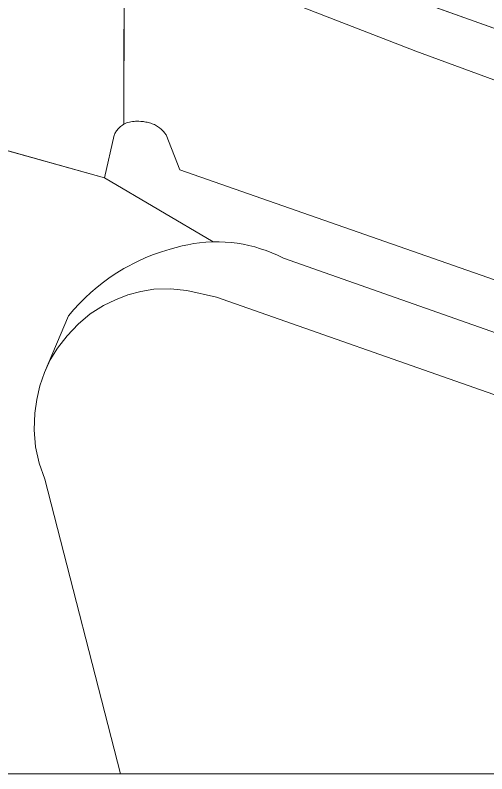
# Model space of a CAD drawing. Extents: x 528790 to 529292, y 179350 to 179856.
# Drawn here: x 529073.07 to 529100.89, y 179356.02 to 179400.83 of the extents above; entities that cross this region are included whole.
import ezdxf

# ---------------------------------------------------------------- set-up
doc = ezdxf.new("R2010")
doc.units = 0
doc.header["$LTSCALE"] = 0.6
for name, color, linetype, lineweight in [('1', 7, 'Continuous', 13), ('2', 7, 'Continuous', 13), ('7', 7, 'Continuous', 13)]:
    doc.layers.add(name, color=color, linetype=linetype, lineweight=lineweight)

msp = doc.modelspace()

# ---------------------------------------------------------------- linework, layer by layer
at = {"layer": '1'}
for points in [[(529080, 179405.2), (529096.7, 179398.7), (529108.8, 179394.254), (529111.481, 179393.269), (529118.2, 179390.8), (529121.95, 179389.75), (529122.2, 179389.9), (529122.5, 179390.2), (529148.05, 179459.25)], [(529126.2, 179406.7), (529120.8, 179391.85), (529112.5, 179394.95), (529112.9, 179395.95), (529112.105, 179396.231), (529110.606, 179396.76), (529104.55, 179398.9), (529081.7, 179407.1)], [(529071.23, 179393.21), (529078.34, 179391.23), (529078.9, 179393.74), (529078.92, 179393.79), (529078.95, 179393.85), (529078.98, 179393.9), (529079.01, 179393.95), (529079.05, 179394), (529079.08, 179394.05), (529079.12, 179394.09), (529079.16, 179394.14), (529079.2, 179394.18), (529079.25, 179394.22), (529079.29, 179394.26), (529079.34, 179394.3), (529079.39, 179394.34), (529079.47, 179394.39), (529079.5, 179405.65)], [(529079.5, 179405.65), (529079.47, 179394.39), (529079.55, 179394.43), (529079.63, 179394.47), (529079.72, 179394.5), (529079.81, 179394.52), (529079.9, 179394.54), (529079.99, 179394.55), (529080.08, 179394.56), (529080.17, 179394.57), (529080.27, 179394.57), (529080.36, 179394.57), (529080.48, 179394.56), (529080.55, 179394.55), (529080.63, 179394.55), (529080.7, 179394.53), (529080.78, 179394.52), (529080.85, 179394.51), (529080.92, 179394.49), (529081, 179394.47), (529081.07, 179394.45), (529081.14, 179394.42), (529081.21, 179394.4), (529081.28, 179394.37), (529081.34, 179394.33), (529081.41, 179394.3), (529081.47, 179394.26), (529081.53, 179394.22), (529081.59, 179394.17), (529081.68, 179394.1), (529081.73, 179394.05), (529081.79, 179393.99), (529081.84, 179393.94), (529081.88, 179393.88), (529081.97, 179393.76), (529082.78, 179391.7), (529118.73, 179379.12)], [(529108.8, 179394.254), (529096.7, 179398.7), (529080, 179405.2)], [(529118.73, 179379.12), (529082.78, 179391.7), (529081.97, 179393.76), (529081.88, 179393.88), (529081.84, 179393.94), (529081.79, 179393.99), (529081.73, 179394.05), (529081.68, 179394.1), (529081.59, 179394.17), (529081.53, 179394.22), (529081.47, 179394.26), (529081.41, 179394.3), (529081.34, 179394.33), (529081.28, 179394.37), (529081.21, 179394.4), (529081.14, 179394.42), (529081.07, 179394.45), (529081, 179394.47), (529080.92, 179394.49), (529080.85, 179394.51), (529080.78, 179394.52), (529080.7, 179394.53), (529080.63, 179394.55), (529080.55, 179394.55), (529080.48, 179394.56), (529080.36, 179394.57), (529080.27, 179394.57), (529080.17, 179394.57), (529080.08, 179394.56), (529079.99, 179394.55), (529079.9, 179394.54), (529079.81, 179394.52), (529079.72, 179394.5), (529079.63, 179394.47), (529079.55, 179394.43), (529079.47, 179394.39), (529079.39, 179394.34), (529079.34, 179394.3), (529079.29, 179394.26), (529079.25, 179394.22), (529079.2, 179394.18), (529079.16, 179394.14), (529079.12, 179394.09), (529079.08, 179394.05), (529079.05, 179394), (529079.01, 179393.95), (529078.98, 179393.9), (529078.95, 179393.85), (529078.92, 179393.79), (529078.9, 179393.74), (529078.34, 179391.23), (529084.75, 179387.45), (529085.1, 179387.45), (529085.46, 179387.43), (529085.81, 179387.4), (529086.16, 179387.36), (529086.51, 179387.3), (529086.86, 179387.23), (529087.2, 179387.14), (529087.55, 179387.04), (529087.88, 179386.93), (529088.21, 179386.8)], [(529066.003, 179356.024), (529079.274, 179356.024), (529074.82, 179373.43), (529074.49, 179374.37), (529074.27, 179375.34), (529074.18, 179376.34), (529074.22, 179377.33), (529074.34, 179378.13), (529074.53, 179378.94), (529074.79, 179379.72), (529076.22, 179383.07), (529076.53, 179383.44), (529076.85, 179383.79), (529077.19, 179384.13), (529077.54, 179384.46), (529077.9, 179384.77), (529078.28, 179385.07), (529078.67, 179385.35), (529079.07, 179385.62), (529079.48, 179385.87), (529080.32, 179386.31), (529080.77, 179386.51), (529081.23, 179386.7), (529081.7, 179386.86), (529082.22, 179387.02), (529082.56, 179387.11), (529082.91, 179387.2), (529083.25, 179387.27), (529083.6, 179387.34), (529083.95, 179387.39), (529084.31, 179387.43), (529084.75, 179387.45), (529078.34, 179391.23), (529071.23, 179393.21)], [(529102.86, 179381.55), (529088.9, 179386.48), (529088.54, 179386.66), (529088.21, 179386.8), (529087.88, 179386.93), (529087.55, 179387.04), (529087.2, 179387.14), (529086.86, 179387.23), (529086.51, 179387.3), (529086.16, 179387.36), (529085.81, 179387.4), (529085.46, 179387.43), (529085.1, 179387.45), (529084.75, 179387.45), (529084.31, 179387.43), (529083.95, 179387.39), (529083.6, 179387.34), (529083.25, 179387.27), (529082.91, 179387.2), (529082.56, 179387.11), (529082.22, 179387.02), (529081.7, 179386.86), (529081.23, 179386.7), (529080.77, 179386.51), (529080.32, 179386.31), (529079.48, 179385.87), (529079.07, 179385.62), (529078.67, 179385.35), (529078.28, 179385.07), (529077.9, 179384.77), (529077.54, 179384.46), (529077.19, 179384.13), (529076.85, 179383.79), (529076.53, 179383.44), (529076.22, 179383.07), (529074.79, 179379.72), (529075.14, 179380.47), (529075.57, 179381.16), (529076.14, 179381.9), (529076.78, 179382.58), (529077.5, 179383.19), (529078.28, 179383.68), (529078.99, 179384.02), (529079.72, 179384.31), (529080.48, 179384.52), (529081.25, 179384.64), (529082.23, 179384.67), (529083.2, 179384.58), (529084.94, 179384.18), (529101.65, 179378.31)], [(529088.21, 179386.8), (529088.54, 179386.66), (529088.9, 179386.48), (529102.86, 179381.55), (529107.2, 179380.02), (529108.61, 179379.52), (529108.44, 179379.07), (529135.26, 179369.85), (529135.32, 179370.03), (529140.32, 179368.27), (529140.62, 179368.17), (529140.91, 179368.05), (529141.19, 179367.93), (529141.47, 179367.79), (529141.79, 179367.61), (529142.06, 179367.45), (529142.32, 179367.28), (529142.67, 179367.02)], [(529101.65, 179378.31), (529084.94, 179384.18), (529083.2, 179384.58), (529082.23, 179384.67), (529081.25, 179384.64), (529080.48, 179384.52), (529079.72, 179384.31), (529078.99, 179384.02), (529078.28, 179383.68), (529077.5, 179383.19), (529076.78, 179382.58), (529076.14, 179381.9), (529075.57, 179381.16), (529075.14, 179380.47), (529074.79, 179379.72), (529074.53, 179378.94), (529074.34, 179378.13), (529074.22, 179377.33), (529074.18, 179376.34), (529074.27, 179375.34), (529074.49, 179374.37), (529074.82, 179373.43), (529079.274, 179356.024), (529139.303, 179356.024)]]:
    msp.add_lwpolyline(points, dxfattribs=at)
msp.add_lwpolyline([(529083.7, 179412.85), (529081.7, 179407.1), (529104.55, 179398.9), (529107.5, 179407.3), (529108, 179408.85), (529104.5, 179410.1), (529103.8, 179408.05), (529100.4, 179409.2), (529092.6, 179411.95), (529093.3, 179413.85), (529085.05, 179416.71)], close=True, dxfattribs=at)
at = {"layer": '2'}
for p, q in [((529081.7, 179407.1), (529104.55, 179398.9)), ((529079.5, 179405.65), (529079.47, 179394.39)), ((529078.34, 179391.23), (529071.23, 179393.21)), ((529078.34, 179391.23), (529084.75, 179387.45))]:
    msp.add_line(p, q, dxfattribs=at)
for points in [[(529121.95, 179389.75), (529118.2, 179390.8), (529111.481, 179393.269), (529108.8, 179394.254), (529096.7, 179398.7), (529080, 179405.2), (529079.5, 179405.65)], [(529079.47, 179394.39), (529079.55, 179394.43), (529079.63, 179394.47), (529079.72, 179394.5), (529079.81, 179394.52), (529079.9, 179394.54), (529079.99, 179394.55), (529080.08, 179394.56), (529080.17, 179394.57), (529080.27, 179394.57), (529080.36, 179394.57), (529080.48, 179394.56), (529080.55, 179394.55), (529080.63, 179394.55), (529080.7, 179394.53), (529080.78, 179394.52), (529080.85, 179394.51), (529080.92, 179394.49), (529081, 179394.47), (529081.07, 179394.45), (529081.14, 179394.42), (529081.21, 179394.4), (529081.28, 179394.37), (529081.34, 179394.33), (529081.41, 179394.3), (529081.47, 179394.26), (529081.53, 179394.22), (529081.59, 179394.17), (529081.68, 179394.1), (529081.73, 179394.05), (529081.79, 179393.99), (529081.84, 179393.94), (529081.88, 179393.88), (529081.97, 179393.76), (529082.78, 179391.7), (529118.73, 179379.12)], [(529079.47, 179394.39), (529079.39, 179394.34), (529079.34, 179394.3), (529079.29, 179394.26), (529079.25, 179394.22), (529079.2, 179394.18), (529079.16, 179394.14), (529079.12, 179394.09), (529079.08, 179394.05), (529079.05, 179394), (529079.01, 179393.95), (529078.98, 179393.9), (529078.95, 179393.85), (529078.92, 179393.79), (529078.9, 179393.74), (529078.34, 179391.23)], [(529084.75, 179387.45), (529084.31, 179387.43), (529083.95, 179387.39), (529083.6, 179387.34), (529083.25, 179387.27), (529082.91, 179387.2), (529082.56, 179387.11), (529082.22, 179387.02), (529081.7, 179386.86), (529081.23, 179386.7), (529080.77, 179386.51), (529080.32, 179386.31), (529079.48, 179385.87), (529079.07, 179385.62), (529078.67, 179385.35), (529078.28, 179385.07), (529077.9, 179384.77), (529077.54, 179384.46), (529077.19, 179384.13), (529076.85, 179383.79), (529076.53, 179383.44), (529076.22, 179383.07), (529074.79, 179379.72)], [(529102.86, 179381.55), (529088.9, 179386.48), (529088.54, 179386.66), (529088.21, 179386.8), (529087.88, 179386.93), (529087.55, 179387.04), (529087.2, 179387.14), (529086.86, 179387.23), (529086.51, 179387.3), (529086.16, 179387.36), (529085.81, 179387.4), (529085.46, 179387.43), (529085.1, 179387.45), (529084.75, 179387.45)], [(529101.65, 179378.31), (529084.94, 179384.18), (529083.2, 179384.58), (529082.23, 179384.67), (529081.25, 179384.64), (529080.48, 179384.52), (529079.72, 179384.31), (529078.99, 179384.02), (529078.28, 179383.68), (529077.5, 179383.19), (529076.78, 179382.58), (529076.14, 179381.9), (529075.57, 179381.16), (529075.14, 179380.47), (529074.79, 179379.72)], [(529074.79, 179379.72), (529074.53, 179378.94), (529074.34, 179378.13), (529074.22, 179377.33), (529074.18, 179376.34), (529074.27, 179375.34), (529074.49, 179374.37), (529074.82, 179373.43), (529079.274, 179356.024)]]:
    msp.add_lwpolyline(points, dxfattribs=at)
at = {"layer": '7'}
msp.add_lwpolyline([(528790.22, 179356.024), (529290.22, 179356.024), (529290.22, 179856.024), (528790.22, 179856.024)], close=True, dxfattribs=at)

doc.saveas('drawing.dxf')
